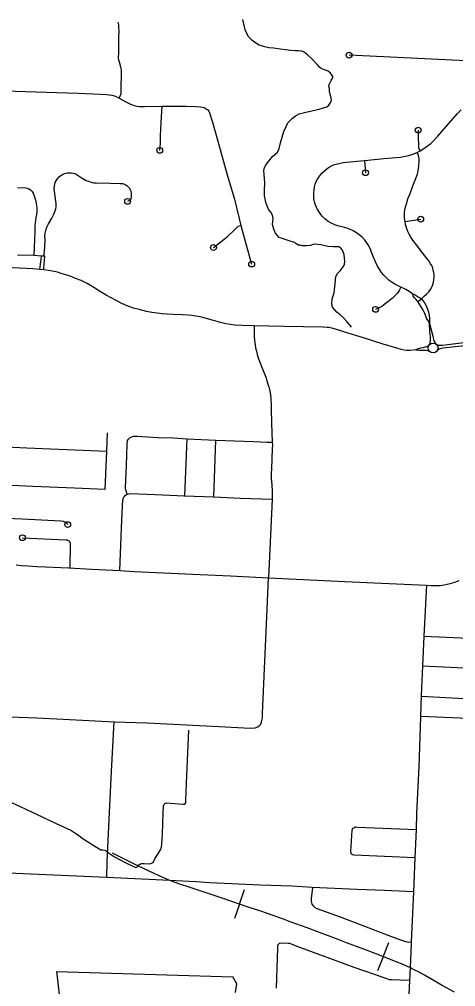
# Model space of a CAD drawing. Extents: x 653372 to 905732, y 627442 to 787275.
# Drawn here: x 666097 to 669860, y 745249 to 753585 of the extents above; entities that cross this region are included whole.
import ezdxf

# ---------------------------------------------------------------- set-up
doc = ezdxf.new("R2010")
doc.units = 0
for name, color, linetype in [('21', 7, 'Continuous'), ('33', 7, 'Continuous'), ('35', 7, 'Continuous'), ('40', 7, 'Continuous')]:
    doc.layers.add(name, color=color, linetype=linetype)

msp = doc.modelspace()

# ---------------------------------------------------------------- linework, layer by layer
at = {"layer": '21'}
for p, q in [((666417.4, 745379.3), (666478.3, 744869.7)), ((667971.4, 745273.4), (667938.1, 745332.9)), ((667960.6, 745197.5), (667971.4, 745273.4))]:
    msp.add_line(p, q, dxfattribs=at)
msp.add_lwpolyline([(666417.4, 745379.3), (667938.1, 745332.9)], dxfattribs=at)
at = {"layer": '33'}
for points in [[(666958.2, 752906), (666967.1, 752926.3), (666971.9, 752936.2), (666974.5, 752947.3), (666974, 753005.5), (666976.9, 753101.6), (666978, 753138.4), (666977.7, 753149.1), (666972.3, 753173.3), (666961.3, 753216.7), (666954.7, 753236.9), (666952.2, 753249.9), (666952.8, 753267.2), (666953.8, 753281.3), (666953.9, 753304.2), (666955.5, 753359), (666954.5, 753397.9), (666955.6, 753436.1), (666957.5, 753480.3), (666956.4, 753519.4), (666953.6, 753538.5), (666949.8, 753560.4)], [(670928.6, 753179), (670007.2, 753224.4), (668940.3, 753276.1)], [(665784.2, 752975.8), (666604.8, 752948.1), (666796.2, 752941.6), (666848.1, 752936.1), (666895.2, 752932.3), (666926.4, 752922.7), (666958.2, 752906), (667014.7, 752873.5), (667055.9, 752853.4), (667086.3, 752843), (667110.5, 752836.8), (667132.4, 752833.8), (667175, 752834.9), (667327.4, 752836.6), (667536.1, 752838.2), (667615.6, 752835), (667659.5, 752829.8), (667690.1, 752824.1), (667708.7, 752814.9), (667721.8, 752805), (667731.7, 752794.5), (667736, 752779.4), (667763.2, 752699.6), (667827.8, 752463.6), (667890.5, 752244.3), (667951.2, 752034.4), (668005.8, 751809), (668100.6, 751476.1)], [(667308, 752455.9), (667313.2, 752518.9), (667315.1, 752580.4), (667320.8, 752695.9), (667327.4, 752836.6)], [(669072.7, 752369.3), (669240.7, 752385.3), (669383.1, 752398.6), (669427.4, 752406.1), (669466.2, 752415.4), (669489.7, 752424.3), (669526.7, 752438.4), (669552.8, 752452.9), (669567.1, 752460.9), (669605.4, 752485), (669645.7, 752515.9), (669673, 752540.7), (669706.9, 752578.3), (669876, 752772.2), (669906.7, 752806.1)], [(669536.9, 752629.9), (669535.6, 752559.7), (669538.3, 752505.5), (669539.3, 752484.2), (669542.9, 752468.8), (669552.8, 752452.9)], [(669532.9, 751154.3), (669552.7, 751167.6), (669566.1, 751176.9), (669592.2, 751201.1), (669607.7, 751216.7), (669628.3, 751237.8), (669641.7, 751255.6), (669655.6, 751277.7), (669664.4, 751299.6), (669669.3, 751319), (669672, 751339.3), (669673.9, 751366.7), (669673.4, 751384.9), (669671.5, 751403.9), (669667.1, 751423), (669663.3, 751439.6), (669653.6, 751463), (669643, 751478.1), (669627.4, 751503.2), (669593.4, 751547.4), (669555.3, 751598.9), (669520.9, 751642.4), (669491.8, 751680.7), (669472.6, 751708.8), (669459.1, 751733.1), (669447, 751756.7), (669438, 751779.4), (669432.9, 751798.5), (669428.8, 751816.8), (669424.2, 751843.6), (669419.7, 751871.2), (669418.3, 751895.1), (669418, 751921.9), (669421.6, 751944.3), (669426.9, 751969.3), (669435.3, 751996.5), (669448.9, 752036.8), (669467.1, 752084), (669490.5, 752149), (669525.2, 752235), (669529.9, 752250.2), (669534.7, 752267.7), (669537.6, 752280.3), (669542.7, 752319.8), (669545.1, 752364.6), (669544.7, 752385.3), (669539, 752410.5), (669526.7, 752438.4)], [(669488.6, 751218.4), (669459.1, 751238.3), (669430.7, 751256.7), (669412.1, 751266.6), (669387.1, 751278.3), (669351.3, 751292.9), (669334.5, 751302.1), (669312.4, 751316.8), (669287.6, 751335.7), (669268.3, 751352), (669249.2, 751373.1), (669241.9, 751379.6), (669221.1, 751403.4), (669199.5, 751433.9), (669182.6, 751463.4), (669167.9, 751496.5), (669147.9, 751540.6), (669132.7, 751584.6), (669124.4, 751603.8), (669104.2, 751641.8), (669080.7, 751678), (669056.1, 751704.1), (669028.3, 751729.2), (669005.4, 751745.6), (668976.5, 751762.1), (668949.5, 751774.6), (668928.7, 751782.1), (668902.4, 751790.6), (668877.2, 751797.4), (668855.3, 751803.3), (668824.2, 751812.3), (668801.5, 751821.8), (668780, 751831.7), (668761.1, 751843.2), (668733.1, 751864.6), (668712, 751884.9), (668696.8, 751902.3), (668684.8, 751920.8), (668665.6, 751950.9), (668658.4, 751964.7), (668649.2, 751991.4), (668642.1, 752013.6), (668637.7, 752040.3), (668636.7, 752062.5), (668636.2, 752086.5), (668638.7, 752115.4), (668643.1, 752140.3), (668649.2, 752163.2), (668657, 752186.6), (668668, 752206.4), (668679.1, 752225), (668705.4, 752258.2), (668729.1, 752280.9), (668752.6, 752298.7), (668778.5, 752315.7), (668807.1, 752330.1), (668829.5, 752337.5), (668852, 752343.3), (668890.3, 752350.2), (668978.6, 752359.6), (669072.7, 752369.3)], [(669072.7, 752369.3), (669082.8, 752263.4)], [(666304.5, 751543), (666310, 751560.2), (666313, 751584.7), (666316.5, 751626), (666318.8, 751683.5), (666317.5, 751716.8), (666319.4, 751742.4), (666325.1, 751764.6), (666334.4, 751792.9), (666349.8, 751821.5), (666378.1, 751870.4), (666395.4, 751907.4), (666405.7, 751933.9), (666411.8, 751953.3), (666413.4, 751968.9), (666413.8, 751998.1), (666409.9, 752036.3), (666404, 752083.4), (666396.9, 752125.6), (666398.8, 752151.2), (666405.2, 752179.5), (666421.7, 752206.5), (666443.1, 752231.5), (666462.6, 752246), (666485.8, 752256.5), (666508.3, 752262), (666529.1, 752263.6), (666547.5, 752262.5), (666562.5, 752259.8), (666581.3, 752253.1), (666596.7, 752244.3), (666629.3, 752223.1), (666658.4, 752205.5), (666674.3, 752197.2), (666694.3, 752189.9), (666708.1, 752185), (666723.6, 752180.1), (666738, 752177.4), (666762, 752175.5), (666881.6, 752172.5), (666965.7, 752171.1), (666989.7, 752169.3), (667009.6, 752162.5), (667026, 752151.4), (667044, 752134.1), (667054.5, 752113.6), (667060.5, 752090), (667062.2, 752070.4), (667061.7, 752054.2), (667057.8, 752037.5), (667045.7, 752023.3), (667030.4, 752016.5)], [(666080.9, 752135.4), (666154, 752133.2), (666164, 752131.2), (666178.9, 752124.6), (666192.6, 752115.2), (666207.3, 752101.4), (666216.4, 752088.2), (666222.1, 752073.5), (666232.2, 752037.4), (666240.6, 752000.3), (666244.9, 751979.2), (666247.7, 751959.5), (666247.3, 751945), (666246.4, 751923.3), (666244.9, 751903.7), (666240.2, 751876.4), (666236.7, 751852.5), (666234.8, 751829.1), (666231.9, 751804.5), (666229.3, 751756), (666223.1, 751548.5)], [(669424.2, 751843.6), (669558.6, 751863.1)], [(667770.9, 751618.3), (667887.9, 751711.7), (667951.9, 751772), (667977.9, 751798), (667985.1, 751802.6), (668005.8, 751809)], [(666307.2, 751427.2), (666309.1, 751452.9), (666310.1, 751468.5), (666314.2, 751510.9), (666315.7, 751542.7), (666304.5, 751543), (666288.3, 751544.4), (666223.1, 751548.5), (666081.2, 751551.6)], [(666273.1, 751429.3), (666280.7, 751475.5), (666285.7, 751514), (666288.3, 751544.4)], [(669517.4, 750738.2), (669468.6, 750732.5), (669438.1, 750731.8), (669415.3, 750733.6), (669389.4, 750739.8), (669353.2, 750750.7), (669236.1, 750786.9), (669066, 750839.4), (668912.3, 750887), (668870.8, 750901.9), (668824.4, 750914.7), (668792.6, 750924.9), (668767.6, 750927.9), (668750.8, 750929.5), (668716, 750932.2), (668377.9, 750938.5), (668122, 750943.5), (668018.6, 750946.6), (667955.6, 750950.6), (667919.2, 750954.4), (667877.5, 750962.2), (667831, 750971.8), (667772.8, 750988.8), (667698.9, 751009.5), (667655.7, 751021.2), (667619.9, 751027.7), (667585.2, 751032), (667553.7, 751035.1), (667505.1, 751037.7), (667423, 751041.2), (667370.8, 751042.8), (667329.5, 751046.2), (667285, 751052.5), (667239.5, 751058.7), (667194.5, 751067.2), (667130.3, 751083.8), (667081.7, 751097.2), (667027.8, 751116.3), (666981.5, 751136.2), (666932.2, 751160.6), (666888.2, 751183.7), (666846.5, 751207.8), (666788.7, 751242.2), (666739.6, 751273.1), (666682.3, 751307.5), (666630.8, 751333), (666582.4, 751353), (666549.1, 751367.1), (666517.8, 751377.8), (666485.4, 751387.5), (666448.7, 751398.4), (666426.1, 751405.6), (666381.7, 751414.6), (666307.2, 751427.2), (666273.1, 751429.3), (666214.6, 751433.7), (665983, 751445.1)], [(669387.1, 751278.3), (669374.6, 751254.8), (669357.8, 751226.6), (669339.4, 751204), (669313.3, 751178.2), (669264.6, 751141.3), (669223.3, 751111.3), (669205.2, 751100.5), (669169.4, 751085.5)], [(669532.9, 751154.3), (669518.3, 751170.2), (669503.3, 751188.4), (669493.8, 751202), (669490.2, 751209.3), (669488.6, 751218.4), (669499.1, 751215.9), (669509.5, 751211.4), (669537.6, 751194.1), (669552.9, 751184.8), (669566.1, 751176.9)], [(669633.2, 750967.6), (669618.8, 750992.6), (669608.6, 751010), (669593, 751049), (669579, 751080.1), (669563.7, 751107.3), (669532.9, 751154.3)], [(669566.1, 751176.9), (669590.1, 751141.2), (669602, 751121.9), (669611.4, 751100.9), (669626.3, 751063), (669631.4, 751033.2), (669633.8, 751006), (669633.2, 750967.6)], [(668122, 750943.5), (668122.6, 750889), (668123.5, 750857), (668126.3, 750814.3), (668130.1, 750784), (668134.6, 750755.5), (668141.4, 750725.1), (668148.2, 750696), (668159.6, 750660.7), (668170.4, 750629.6), (668185.3, 750593.1), (668205.1, 750544), (668222.2, 750502.5), (668231.9, 750471.5), (668241.1, 750442.2), (668248, 750417.2), (668253.3, 750393.9), (668259.6, 750368.3), (668262.4, 750342.8), (668265.3, 750323.2), (668266.4, 750299.5), (668268.5, 750269.9), (668268.9, 750224.9), (668272.4, 750105.1), (668276.3, 749939.9), (668279.1, 749916.1), (668276.4, 749882.3), (668270.7, 749713.5), (668269.4, 749669.8), (668268.7, 749626.6), (668274.1, 749572), (668277.3, 749520), (668277.1, 749493.3), (668277, 749450.2), (668247.2, 748771.8)], [(669637.8, 750785.2), (669640.2, 750796), (669643, 750817.7), (669642.2, 750848.3), (669638.6, 750894.5), (669633.2, 750967.6), (669646.1, 750921.1), (669662.1, 750854.4), (669671.8, 750814.7), (669679.3, 750800.3), (669690, 750787.9)], [(670727.7, 750943), (670698.6, 750936.3), (670680.4, 750928.9), (670660.3, 750917.9), (670632.2, 750902.8), (670597, 750883.4), (670577.1, 750873.6), (670559.9, 750867.8), (670546.7, 750864), (670533.5, 750862.5), (670499.3, 750859.3), (670440.5, 750852.3), (670374.8, 750845), (670330.4, 750840.1), (670276.4, 750834.1), (670219.7, 750827.9), (670126.2, 750817.7), (669999.5, 750802.7), (669906.4, 750793.7), (669747.1, 750774.8), (669730.4, 750774.3), (669715.8, 750775.6), (669696.2, 750782.6)], [(670727.7, 750943), (670707.9, 750923.1), (670685.6, 750905.3), (670672.1, 750896.1), (670644, 750881), (670608.5, 750861.4), (670586.6, 750850.7), (670567.3, 750844.1), (670551.6, 750839.6), (670536.1, 750837.8), (670501.9, 750834.6), (670443.3, 750827.7), (670377.5, 750820.3), (670333.1, 750815.5), (670279.2, 750809.5), (670222.4, 750803.2), (670129, 750793), (670002.2, 750778), (669909.1, 750769), (669748, 750749.9), (669725.7, 750745.1), (669717.7, 750741.2), (669703.4, 750733.9)], [(669629, 750774.5), (669621.4, 750768.6), (669611.2, 750763.9), (669593.9, 750758.9), (669577.4, 750755.2), (669556.8, 750750.8), (669536.5, 750745.2), (669517.4, 750738.2), (669545, 750735.3), (669586, 750734), (669606.9, 750733.4), (669618.6, 750731.8), (669634.2, 750724.8)], [(666836.7, 749534.2), (666852.7, 749863.4), (666857.2, 750020.6)], [(667025.8, 749492.6), (667019.7, 749510), (667014.1, 749528.1), (667012.6, 749547.4), (667019.8, 749740.6), (667026.7, 749924.5), (667031, 749954.7), (667037.6, 749966.9), (667053.8, 749980.8), (667067.1, 749988), (667081.7, 749991.7), (667112, 749991.5), (667292, 749981.3), (667426.1, 749977.9), (667541.7, 749971), (667790.6, 749958.7), (668120.7, 749946.7), (668234.1, 749941.9), (668276.3, 749939.9)], [(667541.7, 749971), (667520, 749478.2)], [(667773.5, 749469.5), (667790.6, 749958.7)], [(665677.3, 749913.9), (666161.2, 749892.5), (666852.7, 749863.4)], [(666836.7, 749534.2), (666572.7, 749544.2), (666214.6, 749559.8), (665663.3, 749585.7)], [(666962.9, 748834.2), (666979.2, 749200.6), (666987, 749392.6), (666988.5, 749440.1), (666991.1, 749451), (666995.4, 749463.9), (667003.2, 749473.3), (667012.5, 749483.4), (667025.8, 749492.6), (667040.7, 749496.3), (667052.8, 749498), (667268, 749490.2), (667520, 749478.2), (667773.5, 749469.5), (668003.9, 749458.4), (668277, 749450.2)], [(665676.5, 749296.4), (665705.6, 749297), (666120.1, 749279.7), (666453.6, 749264.2), (666475.5, 749259.4), (666496.5, 749248.4), (666513.9, 749230.7)], [(666123.7, 749117.8), (666497.6, 749100.4), (666509.2, 749099.3), (666518.7, 749094.9), (666525.5, 749089.9), (666529.5, 749085), (666532.7, 749079.4), (666534.6, 749071.7), (666534.9, 749060), (666532.5, 748856.5)], [(666070.3, 748883.6), (666114.4, 748879.6), (666170.8, 748874.4), (666251.9, 748870.2), (666524.7, 748856.9), (666720.8, 748845.6), (666962.9, 748834.2), (667087.2, 748827.9), (667655.3, 748799.3), (667917.9, 748787.9), (668247.2, 748771.8), (668903.4, 748739.7), (669156.8, 748727.7), (669607.7, 748708.9), (669647.7, 748706.8), (669689.2, 748705.5), (669727.3, 748707), (669761, 748711.3), (669812.5, 748722.2), (669852.6, 748734.2), (669889.3, 748748.1)], [(665608.4, 747589.5), (666247.8, 747564.6), (666586.8, 747548.7), (666914.7, 747531.4), (667200.5, 747520.9), (667821.3, 747489.5), (668086.9, 747475.7), (668129.7, 747478), (668154.9, 747487.2), (668172.5, 747501), (668178.6, 747511.9), (668186.7, 747530.8), (668193, 747564.3), (668195.2, 747601.5), (668203.4, 747795.9), (668209, 747925.4), (668233.9, 748500.9), (668247.2, 748771.8)], [(669607.7, 748708.9), (669585.4, 748268.6), (669573.5, 748010.9), (669562.8, 747758.5), (669556.2, 747578), (669542.4, 747143), (669523.7, 746744.1), (669518, 746602.7), (669508.5, 746357.9), (669497.6, 746066.8), (669475.3, 745635.1), (669475.6, 745625), (669475.7, 745615.2), (669467, 745412.9), (669462.1, 745302.4), (669457, 745182.5)], [(669562.2, 747750.9), (670043.1, 747727.5), (670232.5, 747718.1), (670243, 747718.2), (670255.6, 747719.9), (670261.4, 747723), (670268.9, 747727.6), (670274.8, 747734.3), (670279, 747741.1), (670283.8, 747750.7), (670285.2, 747757.2), (670287.8, 747818.4), (670301.5, 748126), (670306.2, 748267.2), (670306.4, 748383), (670307.1, 748446.3), (670316.7, 748669.9)], [(669585.4, 748268.6), (670036, 748248.2), (670045.9, 748245.3), (670055.7, 748239.2), (670061.3, 748231.6), (670064.7, 748222.6), (670064.8, 748206.2), (670054.5, 747989), (670043.1, 747727.5)], [(670054.5, 747989), (669573.5, 748010.9)], [(666851.5, 746188.6), (666854.3, 746327), (666875, 746749.2), (666891.4, 747103.3), (666914.7, 747531.4)], [(670736.5, 747535), (670485.7, 747506.3), (670403.4, 747496.5), (670370.9, 747495.9), (670345, 747499.1), (670324.9, 747506.2), (670300.1, 747517.5), (670274.5, 747530.5), (670252, 747538.5), (670228.6, 747544), (670207.6, 747547.1), (670171.9, 747549.8), (669556.2, 747578)], [(669508.5, 746357.9), (668983.6, 746383.2), (668971.3, 746385.1), (668962.8, 746391.9), (668958, 746400), (668956.2, 746413.9), (668968.6, 746596.6), (668970.4, 746606.7), (668974.6, 746613.3), (668981.3, 746618.8), (668989.4, 746622.9), (669000.3, 746624.7), (669016.3, 746624.2), (669518, 746602.7)], [(669497.6, 746066.8), (669245.6, 746077.9), (669006.5, 746087.3), (668626.3, 746103.5), (668446.9, 746113.7), (668173.3, 746124.2), (667740.8, 746144.5), (667618.3, 746151), (667395.5, 746164.8), (666851.5, 746188.6), (665670.2, 746241.4)], [(668626.3, 746103.5), (668614.5, 746009.8), (668613.3, 745989), (668616.7, 745971.5), (668620.8, 745958.4), (668632.7, 745943.4), (668643.7, 745932.9), (668661.4, 745923.4), (668864.2, 745850.9), (669283.9, 745689.9), (669384.1, 745652.5), (669409.1, 745642.8), (669439.2, 745634.5), (669455, 745633.5), (669475.3, 745635.1)], [(669462.1, 745302.4), (669380, 745304.9), (669307.4, 745307), (669290.6, 745308.1), (669273.8, 745312), (669251.6, 745320.5), (668984.6, 745415.2), (668828.8, 745472.2), (668580.5, 745564.1), (668493.1, 745596), (668444.1, 745614.4), (668430.2, 745619.3), (668415.1, 745621.4), (668349.8, 745622.3), (668339.1, 745620.9), (668331, 745616.1), (668326.3, 745608.3), (668324.3, 745599.4), (668323.3, 745583.1), (668311.7, 745235.4)]]:
    msp.add_lwpolyline(points, dxfattribs=at)
for centre, radius in [((668940.3, 753276.1), 25), ((669536.9, 752629.9), 25), ((667308, 752455.9), 25), ((669082.8, 752263.4), 25), ((667030.4, 752016.5), 25), ((669558.6, 751863.1), 25), ((667770.9, 751618.3), 25), ((668100.6, 751476.1), 25), ((669169.4, 751085.5), 25), ((669665.7, 750753.2), 42.4), ((666513.9, 749230.7), 25), ((666123.7, 749117.8), 25)]:
    msp.add_circle(centre, radius, dxfattribs=at)
at = {"layer": '35'}
for points in [[(668322.2, 752439.5), (668336.6, 752471.4), (668350.6, 752521.7), (668378.4, 752617.7), (668400.2, 752666.3), (668412.7, 752692.5), (668428.9, 752711.5), (668451.4, 752732.7), (668479.3, 752753.8), (668509.5, 752770), (668557.5, 752783.4), (668618.8, 752795.7), (668684.1, 752810.1), (668720.4, 752822.3), (668749.5, 752831.6), (668764.8, 752845.2), (668777.8, 752862), (668786, 752876.6), (668790.3, 752888.1), (668781.4, 752932.4), (668772.1, 752960.8), (668771.4, 752988.2), (668767.3, 753007.8), (668768.5, 753022.6), (668777.6, 753039.5), (668787.6, 753058), (668795.8, 753073.3), (668799.3, 753083.4), (668800.3, 753093.5), (668789.9, 753109.5), (668779.3, 753121.5), (668759.5, 753137.7), (668737.1, 753146.2), (668719.3, 753153), (668706.3, 753159.6), (668689.4, 753168.7), (668671.3, 753190.4), (668617.5, 753246.6), (668585.6, 753276.5), (668568.1, 753291.1), (668552.1, 753303.3), (668541.3, 753308.3), (668529.7, 753311.8), (668525, 753311.9), (668505.5, 753312.5), (668479, 753313.3), (668436.9, 753316.1), (668396.4, 753321.2), (668345.9, 753329), (668289.9, 753337.7), (668247.9, 753340.5), (668213, 753349.4), (668165.3, 753363.6), (668135.3, 753379.3), (668102.6, 753406.1), (668077.5, 753430.3), (668058.2, 753462.9), (668045.8, 753493.7), (668023.4, 753585)], [(668961.4, 750933.3), (668924.5, 750978.9), (668891.9, 751012.7), (668863.8, 751039.3), (668834.8, 751060.5), (668797.9, 751105.3), (668791.7, 751135.2), (668796.1, 751177.2), (668810.9, 751227.6), (668821, 751304.6), (668826.9, 751368.5), (668841.7, 751394.6), (668865.1, 751418.1), (668888.8, 751453.3), (668900.3, 751473.2), (668903.4, 751498.9), (668902.7, 751527.8), (668898.1, 751557.2), (668885.3, 751596.6), (668869.3, 751612.7), (668852.5, 751623.4), (668831.4, 751623.3), (668805.6, 751623.2), (668756.6, 751627.8), (668696.8, 751641.4), (668641.6, 751646.9), (668629.8, 751644.9), (668608.5, 751637), (668578.3, 751633.8), (668535.3, 751632.7), (668517.5, 751637.9), (668500.4, 751640), (668482.1, 751654.6), (668472.9, 751661.1), (668433.4, 751672.5), (668338.4, 751706), (668320.2, 751724.3), (668305.9, 751742.1), (668292.9, 751776.9), (668281.6, 751817.1), (668285.5, 751867.7), (668280.2, 751898.4), (668266.9, 751924.5), (668251, 751941.4), (668242.8, 751955.7), (668226.2, 751998.9), (668212.5, 752064.9), (668211.6, 752111), (668213.5, 752175), (668208.6, 752246.8), (668205, 752282.1), (668212, 752308.4), (668222, 752327.7), (668245.6, 752360.5), (668278.9, 752402.5), (668322.2, 752439.5)], [(666002.8, 746847), (666104.9, 746800.3), (666201.4, 746754.8), (666245.8, 746735.6), (666413.3, 746654), (666540, 746596.1), (666576.2, 746575.4), (666606.1, 746553.8), (666637.6, 746529.2), (666784.3, 746437.1), (666798.5, 746429.1), (666816.8, 746426.9), (666834, 746424), (666845.3, 746417.9), (666859.4, 746407.7), (666874.6, 746395.8), (666917.5, 746367.4), (667003.7, 746322.7), (667070.1, 746289.6), (667096.8, 746277.3), (667102.5, 746276), (667109.5, 746278.1), (667114.2, 746282.6), (667122.5, 746290.4), (667128.6, 746299.4), (667136.2, 746304.9), (667143.8, 746307.6), (667149.2, 746309.7), (667172.9, 746311.3), (667209.1, 746308.5), (667232.1, 746309), (667249.7, 746319.4), (667266.1, 746348.9), (667298.1, 746398), (667314.6, 746426.9), (667321.6, 746452), (667326.5, 746479.5), (667327.3, 746523.9), (667331.3, 746564.1), (667336.9, 746747.9), (667341.5, 746807.6), (667347.2, 746822.4), (667352.5, 746826.9), (667356.6, 746830.2), (667367, 746831.6), (667509.5, 746821.6), (667522.8, 746822.2), (667528.1, 746825.5), (667531.8, 746833.5), (667532.4, 746854.2), (667539.2, 747003.2), (667558.1, 747460)]]:
    msp.add_lwpolyline(points, dxfattribs=at)
at = {"layer": '40'}
for p, q in [((667995.2, 745960.3), (668037.7, 746085.2)), ((667995.2, 745960.3), (667952.7, 745835.3)), ((669234.8, 745507), (669282.6, 745630.1)), ((669234.8, 745507), (669187, 745384))]:
    msp.add_line(p, q, dxfattribs=at)
for points in [[(669850.1, 745200.7), (669744.9, 745259.8), (669592.2, 745346.9), (669543.9, 745373.5), (669509, 745391.6), (669479.8, 745406.5), (669464.7, 745413.7), (669424.3, 745432.3), (669392, 745445.6), (669361.4, 745458.1), (669297, 745482.9), (669166.7, 745533.5), (669058.9, 745574.9), (668917.7, 745627.5), (668831.1, 745659.8), (668685.5, 745714.6), (668578, 745754.3), (668433.5, 745808.4), (668375.5, 745829.6), (668276.3, 745864.3), (668236.4, 745878.1), (668170.6, 745901.2), (668078.5, 745931.9), (667988.5, 745962.6), (667846.1, 746010.5), (667717.3, 746053.9), (667561.1, 746107), (667482.5, 746133.2), (667409.6, 746159.2), (667395.5, 746164.8), (667349.7, 746183.2), (667301.6, 746203.7), (667254.9, 746225.9), (667172.9, 746264.5), (667118.2, 746290.7), (666899.6, 746398.9)], [(669850.1, 745200.7), (669744.9, 745259.8), (669592.2, 745346.9), (669543.9, 745373.5), (669509, 745391.6), (669479.8, 745406.5), (669464.7, 745413.7), (669424.3, 745432.3), (669392, 745445.6), (669361.4, 745458.1), (669297, 745482.9), (669166.7, 745533.5), (669058.9, 745574.9), (668917.7, 745627.5), (668831.1, 745659.8), (668685.5, 745714.6), (668578, 745754.3), (668433.5, 745808.4), (668375.5, 745829.6), (668276.3, 745864.3), (668236.4, 745878.1), (668170.6, 745901.2), (668078.5, 745931.9), (667988.5, 745962.6), (667846.1, 746010.5), (667717.3, 746053.9), (667561.1, 746107), (667482.5, 746133.2), (667409.6, 746159.2), (667395.5, 746164.8), (667349.7, 746183.2), (667301.6, 746203.7), (667254.9, 746225.9), (667201.9, 746250.9)]]:
    msp.add_lwpolyline(points, dxfattribs=at)

doc.saveas('drawing.dxf')
